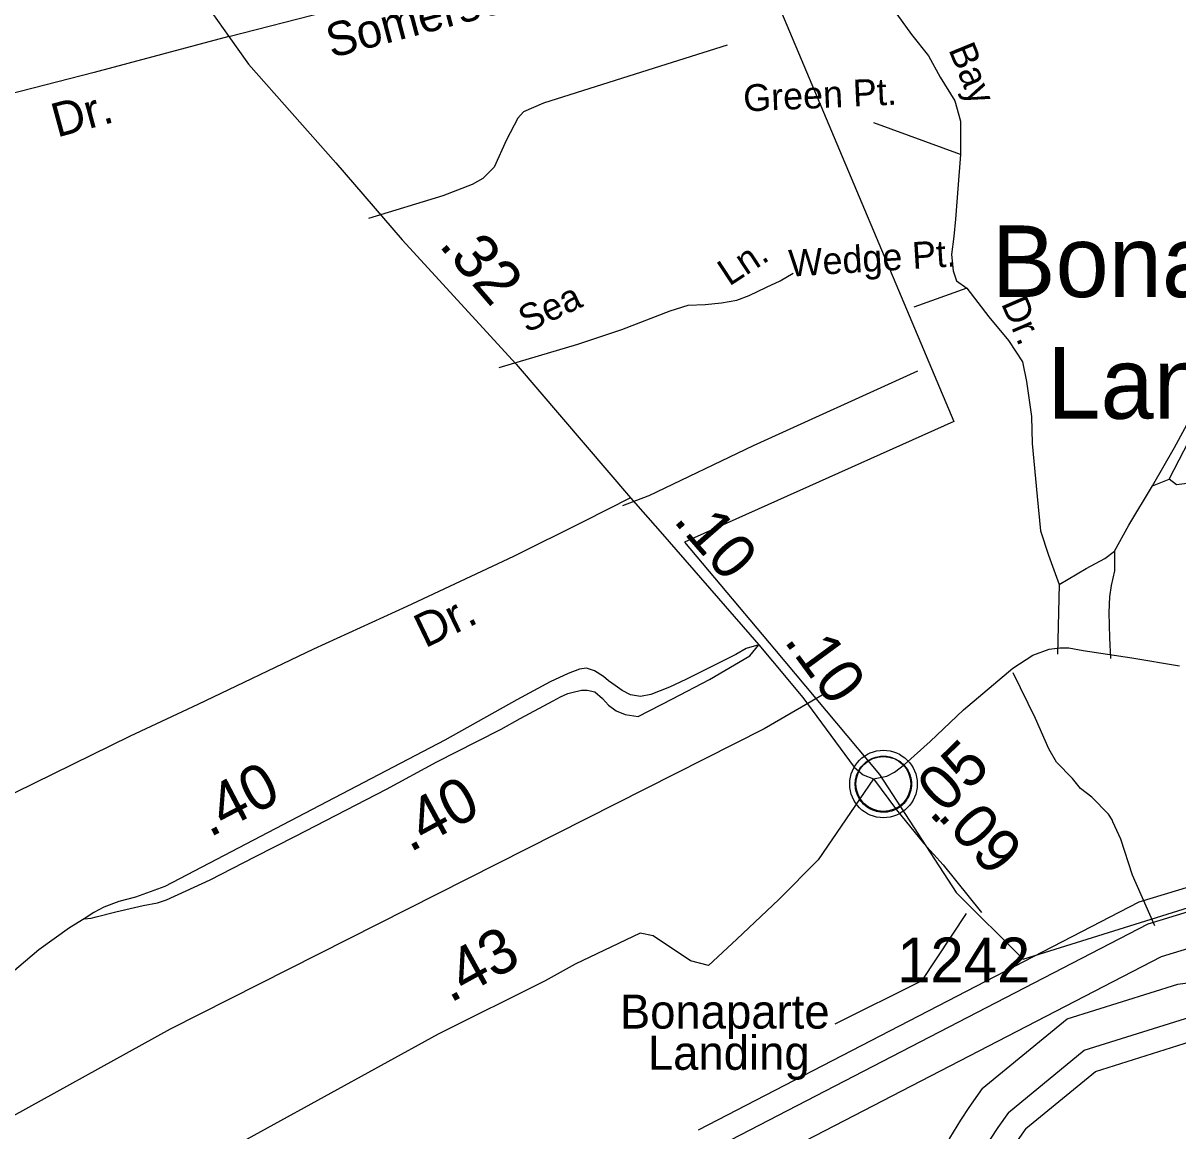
# Model space of a CAD drawing. Extents: x 2104537 to 2336408, y 34176 to 229611.
# Drawn here: x 2136753 to 2139980, y 45881 to 48976 of the extents above; entities that cross this region are included whole.
import ezdxf

# ---------------------------------------------------------------- set-up
doc = ezdxf.new("R2010")
doc.units = 0
for name, color, linetype in [('Exist Boundary Political City Limit New', 7, 'Continuous'), ('Exist Civil Demographics City Label', 7, 'Continuous'), ('Exist Civil Demographics Community CELL', 7, 'Continuous'), ('Exist Hydrographic Buffer Line', 7, 'Continuous'), ('Exist Hydrographic Creek Single Shore', 7, 'Continuous'), ('Exist Road Non-System Type 51', 7, 'Continuous'), ('Exist Road Non-System Type 51 Label', 7, 'Continuous'), ('Exist Road Primary NC Attributed', 7, 'Continuous'), ('Exist Road Primary NC Mileage Hundredths English Label', 7, 'Continuous'), ('Exist Road Secondary Mileage Hundredths English Label', 7, 'Continuous'), ('Exist Road Secondary Type 51 Attributed', 7, 'Continuous'), ('Exist Road Secondary Type 51 Label', 7, 'Continuous'), ('Exist Road Secondary Type 51 Number Label', 7, 'Continuous'), ('Map Preparation Boundary City Limit Buffer Line', 7, 'Continuous')]:
    doc.layers.add(name, color=color, linetype=linetype)

msp = doc.modelspace()

# ---------------------------------------------------------------- linework, layer by layer
at = {"layer": 'Exist Boundary Political City Limit New'}
msp.add_lwpolyline([(2140007.5, 49927.2), (2139873, 49850.3), (2139800.5, 49911.5), (2139702.5, 49888.8), (2139481, 49998.8), (2139466.8, 50086.9), (2139371.8, 50092.1), (2139249, 50185.4), (2139137.2, 50412), (2138970.5, 50536.1), (2138829.2, 50617.3), (2138598.2, 50651.5), (2138500, 50634.4), (2138222.5, 50543.1), (2138308, 50343.2), (2138405.8, 50114.3), (2139354, 47863.5), (2138601, 47525.9), (2138853, 47227.1), (2139026.2, 47020), (2139146.2, 46876.7), (2139360.2, 46546.8), (2139548, 46361.1), (2140084, 46528.7)], dxfattribs=at)
at = {"layer": 'Exist Civil Demographics Community CELL'}
msp.add_lwpolyline([(2139079.7, 46862.6), (2139080.7, 46868.2), (2139082.5, 46874.7), (2139085.4, 46881.9), (2139088.3, 46887.7), (2139091.7, 46893.4), (2139095.4, 46898.5), (2139099.4, 46902.9), (2139104, 46907.5), (2139109.5, 46912.1), (2139115, 46915.7), (2139119.8, 46918.6), (2139124.9, 46921.1), (2139130.3, 46923.4), (2139136, 46925.2), (2139140.3, 46926.3), (2139145.2, 46927.1), (2139149.3, 46927.8), (2139155.7, 46928.1), (2139160.1, 46928), (2139165.8, 46927.7), (2139170.7, 46927), (2139175.6, 46926), (2139180.6, 46924.6), (2139185.7, 46922.6), (2139192.4, 46919.7), (2139198.6, 46916.2), (2139203.7, 46912.7), (2139208.9, 46908.7), (2139212.2, 46905.5), (2139216.3, 46901.1), (2139220.2, 46896.4), (2139223.3, 46891.9), (2139226.4, 46886.8), (2139228.8, 46881.7), (2139230.9, 46876.7), (2139232.4, 46871.7), (2139233.7, 46867.1), (2139234.8, 46861), (2139235.4, 46856.3), (2139235.7, 46850.3), (2139235.5, 46844.5), (2139234.9, 46838.8), (2139234, 46833.4), (2139232.4, 46827.2), (2139230.5, 46821.4), (2139228.2, 46816.3), (2139225, 46810.3), (2139221.7, 46805), (2139218.3, 46800.3), (2139214.1, 46795.5), (2139208.8, 46790.6), (2139203.8, 46786.5), (2139198.8, 46783), (2139194.4, 46780.5), (2139187.6, 46777.3), (2139180.5, 46774.6), (2139174.5, 46773.1), (2139167.9, 46771.8), (2139163.5, 46771.3), (2139159, 46771.1), (2139153.4, 46771.1), (2139149.1, 46771.5), (2139143.5, 46772.2), (2139137.6, 46773.5), (2139133, 46774.8), (2139127.8, 46776.7), (2139123.2, 46778.7), (2139119.3, 46780.9), (2139112.5, 46785), (2139106.9, 46789.3), (2139102, 46793.8), (2139097.6, 46798.6), (2139094.4, 46802.6), (2139091.4, 46806.7), (2139087.3, 46813.8), (2139085.6, 46817.4), (2139083.9, 46821.4), (2139081.3, 46829.6), (2139079.7, 46836.6), (2139079.1, 46841.8), (2139078.7, 46848.1), (2139078.7, 46852.8), (2139079.2, 46859.3)], close=True, dxfattribs=at)
for centre, radius in [((2139157.4, 46850.2), 94.3), ((2139157.1, 46850.4), 76.7)]:
    msp.add_circle(centre, radius, dxfattribs=at)
at = {"layer": 'Exist Hydrographic Buffer Line'}
for points in [[(2138624.3, 45801.3), (2139896.7, 46459.7), (2140167.9, 46542.5)], [(2139433.5, 45999.8), (2139670.4, 46194.3), (2139980.1, 46291.4), (2141281.3, 46466.1)], [(2139506.6, 45932.4), (2139718.1, 46106.1), (2140001.5, 46195), (2141291.2, 46368.2)], [(2139433.5, 45999.8), (2139396.3, 45945.9), (2139372.5, 45911.1), (2139342.3, 45860.3), (2139325.9, 45828.6), (2139316.7, 45822.6), (2139299.5, 45810.9), (2139275.7, 45795.4), (2139249.2, 45779.7), (2139212.1, 45760.8), (2139183.4, 45745.4), (2139151.6, 45725), (2139140.1, 45713.1)], [(2139506.6, 45932.4), (2139477.4, 45890.1), (2139455.5, 45858.1), (2139428.3, 45812.5), (2139404.4, 45766.1), (2139399.1, 45757.1), (2139387.2, 45751.2), (2139371.6, 45740.8), (2139353.9, 45728.9), (2139327.6, 45711.8), (2139296.7, 45693.5), (2139257.8, 45673.6), (2139233.2, 45660.4), (2139214.5, 45648.4), (2139198.6, 45631.9), (2139185, 45605.9), (2139180.3, 45567.7), (2139183.5, 45536.8), (2139190.3, 45497.2), (2139198.8, 45464.7), (2139204.8, 45435.9), (2139215, 45388.2), (2139224.2, 45343.6), (2139239.7, 45309)]]:
    msp.add_lwpolyline(points, dxfattribs=at)
at = {"layer": 'Exist Hydrographic Creek Single Shore'}
for points in [[(2138640.9, 45883.8), (2139871.9, 46520.7), (2140154.8, 46607.1)], [(2138672.5, 45715.5), (2139934, 46368.1), (2140187.4, 46445.5)], [(2139555.4, 45887.6), (2139749.9, 46047.3), (2140015.8, 46130.7), (2141297.8, 46302.8)], [(2139555.4, 45887.6), (2139531.4, 45852.9), (2139510.8, 45822.8), (2139485.7, 45780.6), (2139461.9, 45734.5), (2139453.7, 45720.5), (2139446, 45710.2), (2139436, 45702.2), (2139420.1, 45694.3), (2139408.1, 45686.3), (2139390.2, 45674.2), (2139362.2, 45656), (2139328.4, 45636), (2139288.3, 45615.5), (2139249.8, 45594.8)]]:
    msp.add_lwpolyline(points, dxfattribs=at)
at = {"layer": 'Exist Road Non-System Type 51'}
for p, q in [((2138720.7, 48914.9), (2138498.6, 48844.7)), ((2138498.6, 47654.5), (2138428.4, 47627.7))]:
    msp.add_line(p, q, dxfattribs=at)
for points in [[(2139058, 49211.9), (2139108.1, 49131), (2139142.3, 49071.7), (2139194.7, 49001), (2139235.7, 48944), (2139283.6, 48884.7), (2139315.5, 48825.4), (2139356.5, 48759.3), (2139372.5, 48702.3), (2139372.5, 48608.8), (2139365.6, 48513), (2139358.8, 48428.7), (2139354.2, 48379.7), (2139347.4, 48329.5), (2139352, 48283.9), (2139361.1, 48256.5), (2139390.7, 48236)], [(2138498.6, 48844.7), (2138207.3, 48752.5), (2138151.4, 48728.4), (2138135.6, 48710.3), (2138103.6, 48650.2), (2138070, 48574.1), (2138038.2, 48541.9), (2138008.4, 48525.7), (2137926.4, 48493.2), (2137718.8, 48430.6)], [(2139372.5, 48608.8), (2139130.2, 48697.6)], [(2139909.2, 47683.1), (2139970.7, 47790.3), (2140068.7, 47970.4), (2140139.4, 48125.4), (2140159.9, 48177.9), (2140182.7, 48253.1), (2140205.5, 48374), (2140216.9, 48469.7), (2140223.7, 48582.6)], [(2138083.6, 48013.5), (2138303.6, 48078.7), (2138426.7, 48119.7), (2138561.1, 48172.2), (2138611.3, 48188.1), (2138659.1, 48190.4), (2138704.7, 48195), (2138748, 48201.8), (2138782.2, 48215.5), (2138830.1, 48238.3), (2138868.8, 48256.5), (2138905.3, 48277.1)], [(2139390.7, 48236), (2139242.6, 48182.4)], [(2139390.7, 48236), (2139452.2, 48155.1), (2139506.9, 48089), (2139545.7, 48029.7), (2139557.1, 47974.9), (2139570.8, 47876.9), (2139573, 47801.7), (2139586.7, 47653.5), (2139595.8, 47557.7), (2139618.6, 47489.3), (2139648.2, 47407.2)], [(2139252.7, 48003.3), (2138793.6, 47795.2), (2138502.1, 47655.8), (2138498.6, 47654.5)], [(2139955.9, 47702.2), (2140025.1, 47834.8)], [(2139909.2, 47683.1), (2139955.9, 47702.2)], [(2140013.8, 47690.6), (2139976, 47686.4), (2139955.9, 47702.2)], [(2139843.1, 47573.6), (2139909.2, 47683.1)], [(2139803.2, 47500.7), (2139843.1, 47573.6)], [(2139648.2, 47407.2), (2139723.5, 47452.8), (2139775.9, 47480.2), (2139803.2, 47500.7)], [(2139803.2, 47500.7), (2139803.2, 47446), (2139794.1, 47404.9), (2139789.5, 47373), (2139787.3, 47329.7), (2139789.5, 47259)], [(2139648.2, 47407.2), (2139644, 47213.1)], [(2139789.5, 47259), (2139791.8, 47200.9)], [(2139798.7, 46744.2), (2139796.1, 46749.8), (2139785.9, 46765.8), (2139739.9, 46813.3), (2139707.6, 46837.2), (2139685.5, 46865.2), (2139641.4, 46911), (2139619.2, 46948.8), (2139582.7, 47032.9), (2139520.2, 47160.4)], [(2138985.7, 47098.5), (2138824.4, 47004.1), (2137164, 46165.5), (2136644.6, 45878.1)], [(2139915.4, 46454.2), (2139852.9, 46595.8), (2139820.4, 46695.9), (2139798.7, 46744.2)]]:
    msp.add_lwpolyline(points, dxfattribs=at)
at = {"layer": 'Exist Road Primary NC Attributed'}
for points in [[(2136762.3, 51200.2), (2136756.1, 51043.7), (2136761.6, 50898.5), (2136774.5, 50777.1), (2136792.9, 50655.8), (2136894, 50253.1), (2136987.7, 49861.5), (2137059.4, 49556.3), (2137103.5, 49385.3), (2137160.4, 49218), (2137210.1, 49115), (2137265.2, 49028.6), (2137327.7, 48938.5)], [(2137327.7, 48938.5), (2137382.8, 48861.3), (2137627.2, 48585.5), (2137812.9, 48370.4), (2138130.8, 48022.9), (2138450.6, 47649.6)], [(2138450.6, 47649.6), (2138533.3, 47555.8), (2138809.3, 47239.1)], [(2138809.3, 47239.1), (2138847.6, 47193.6), (2138932.4, 47091.9), (2139075.8, 46897), (2139100.3, 46876.2), (2139129.2, 46865.1)], [(2139129.2, 46865.1), (2139166.4, 46871.9), (2139188.5, 46882.9), (2139216, 46905), (2139287.7, 46969.3), (2139381.4, 47057.6), (2139519.3, 47173.4), (2139574.4, 47210.2), (2139620.4, 47226.7), (2139649.8, 47230.4), (2139675.5, 47230.4), (2139715.9, 47223), (2139851.9, 47202.8), (2139984.2, 47180.8)]]:
    msp.add_lwpolyline(points, dxfattribs=at)
at = {"layer": 'Exist Road Secondary Type 51 Attributed'}
for points in [[(2137327.7, 48938.5), (2138135.5, 49146.4), (2138469, 49237.7), (2138498.6, 49245.3), (2138674.8, 49290.5), (2138748.9, 49306.8)], [(2137327.7, 48938.5), (2136951.6, 48838.5), (2136606.2, 48750.1), (2136218.1, 48641.7), (2135580.7, 48479.6), (2135254, 48399.2), (2134619.4, 48235.8), (2134346.2, 48158.1), (2134148.1, 48107.2), (2133946.1, 48051.1)], [(2138450.6, 47649.6), (2138320.1, 47583.4), (2138123.5, 47486), (2137825.7, 47346.2), (2137564.8, 47226.7), (2137241.3, 47072.3), (2137052, 46984), (2136730.4, 46825.9), (2136282, 46620), (2135829.9, 46406.7), (2135579.9, 46290.9), (2134997.4, 46013.2)], [(2136924.1, 46473.1), (2136943.4, 46475.7), (2136956.9, 46479.4), (2137012.1, 46493.3), (2137064.3, 46505.1), (2137088.7, 46511), (2137128.3, 46517.8), (2137153.6, 46526.2), (2137209.2, 46551.5), (2137275.8, 46582.6), (2137400.9, 46647.1), (2137514.2, 46704.4), (2137769, 46835.8), (2137909.7, 46912), (2138021.3, 46969.3), (2138089.1, 47003), (2138142.6, 47032.9), (2138234, 47083), (2138254.6, 47094), (2138275.7, 47103.2), (2138286.7, 47106.2), (2138313.2, 47112.5), (2138329.2, 47112.5), (2138350.7, 47107.9), (2138372.6, 47088.9), (2138389.4, 47070.8), (2138410.5, 47054.4), (2138435.8, 47044.7), (2138471.6, 47039.2), (2138567.6, 47088.1), (2138671.2, 47142), (2138784.1, 47208.1), (2138809.3, 47239.1)], [(2138809.3, 47239.1), (2138773.6, 47229.2), (2138744.4, 47211.8), (2138605.4, 47142.1), (2138559.2, 47120.9), (2138507.1, 47099.9), (2138478, 47094.7), (2138450.8, 47099.5), (2138427.1, 47111.8), (2138407.3, 47125.4), (2138388.8, 47138.6), (2138375.5, 47150.8), (2138349.8, 47166), (2138327.9, 47173.6), (2138308.1, 47171.1), (2138276.1, 47159.3), (2138226, 47136.1), (2138132.5, 47085.6), (2137931.6, 46972.7), (2137149.4, 46563.7), (2137067.7, 46533.8), (2137020.5, 46521.6), (2136979.2, 46506.4), (2136951, 46490.8), (2136924.1, 46473.1)], [(2139129.2, 46865.1), (2138974.7, 46638), (2138865.2, 46527.6), (2138747.6, 46417), (2138668.1, 46342.7), (2138617.8, 46356.5), (2138513.5, 46426.1), (2138477.5, 46433.7), (2138296.1, 46347), (2138212.1, 46300.7), (2137913, 46151.3), (2137276.3, 45801.2)], [(2139129.2, 46865.1), (2139194, 46778.1), (2139270.3, 46684.4), (2139324.6, 46624.6), (2139431.3, 46491.3)], [(2136924.1, 46473.1), (2136883.2, 46448.6), (2136797, 46387.2), (2136684.5, 46291.5), (2136636.4, 46265), (2136616.6, 46255.6), (2136597.9, 46251), (2136555.8, 46246.3), (2136496, 46237.9), (2136450.2, 46233.4), (2136385, 46220.2), (2136339.4, 46210.8), (2136301.4, 46199.2), (2136245.7, 46181.8), (2136190.9, 46160.4), (2136148.8, 46143.9), (2136097.7, 46117.1), (2136066.7, 46093.6), (2136041.6, 46070.1), (2136000.3, 46029.3), (2135955.4, 45970.3), (2135877.8, 45868.7)]]:
    msp.add_lwpolyline(points, dxfattribs=at)
at = {"layer": 'Exist Road Secondary Type 51 Label'}
msp.add_lwpolyline([(2139022.9, 46180.4), (2139265.2, 46301.5), (2139389, 46488.4)], dxfattribs=at)
at = {"layer": 'Map Preparation Boundary City Limit Buffer Line'}
msp.add_lwpolyline([(2140007.5, 49927.2), (2139873, 49850.3), (2139800.5, 49911.5), (2139702.5, 49888.8), (2139481, 49998.8), (2139466.8, 50086.9), (2139371.8, 50092.1), (2139249, 50185.4), (2139137.2, 50412), (2138970.5, 50536.1), (2138829.2, 50617.3), (2138598.2, 50651.5), (2138500, 50634.4), (2138222.5, 50543.1), (2138308, 50343.2), (2138405.8, 50114.3), (2139354, 47863.5), (2138601, 47525.9), (2138853, 47227.1), (2139026.2, 47020), (2139146.2, 46876.7), (2139360.2, 46546.8), (2139548, 46361.1), (2140084, 46528.7)], dxfattribs=at)

# ---------------------------------------------------------------- texts
at = {"layer": 'Exist Civil Demographics City Label'}
for s, p in [('Bonaparte', (2139459.8, 48210.8)), ('Landing', (2139615.2, 47870.8))]:
    msp.add_text(s, height=200, dxfattribs=at).set_placement(p)
at = {"layer": 'Exist Road Non-System Type 51 Label'}
for s, rotation, p in [('Bay', 292.1967, (2139338.3, 48902.5)), ('Green Pt.', 2.6035, (2138767.2, 48729)), ('Ln.', 33.2979, (2138726.4, 48239.6)), ('Wedge Pt.', 3.5775, (2138894.8, 48267.5)), ('Sea ', 25.297, (2138160, 48109.6)), ('Dr.', 293.2285, (2139485.3, 48192.8))]:
    msp.add_text(s, height=75, rotation=rotation, dxfattribs=at).set_placement(p)
at = {"layer": 'Exist Road Primary NC Mileage Hundredths English Label'}
for s, rotation, p in [('.32', 310.7899, (2137912.2, 48355.1)), ('.10', 311.1479, (2138567.5, 47585.4)), ('.10', 306.3352, (2138877.2, 47250)), ('.05', 44.2424, (2139294.4, 46732))]:
    msp.add_text(s, height=125, rotation=rotation, dxfattribs=at).set_placement(p)
at = {"layer": 'Exist Road Secondary Mileage Hundredths English Label'}
for s, rotation, p in [('.40', 27.6045, (2137274.2, 46699.5)), ('.40', 28.454, (2137833.9, 46657.7)), ('.09', 312.2488, (2139305.4, 46758.8)), ('.43', 28.8826, (2137946.6, 46237))]:
    msp.add_text(s, height=125, rotation=rotation, dxfattribs=at).set_placement(p)
at = {"layer": 'Exist Road Secondary Type 51 Label'}
for s, rotation, p in [('Somersett', 14.8601, (2137614.9, 48878.2)), ('Dr.', 15.2127, (2136848, 48656.2)), ('Dr.', 25.6821, (2137876.4, 47228.8))]:
    msp.add_text(s, height=95, rotation=rotation, dxfattribs=at).set_placement(p)
for s, p in [('Bonaparte', (2138420.8, 46166.8)), ('Landing', (2138499.1, 46051.7))]:
    msp.add_text(s, height=95, dxfattribs=at).set_placement(p)
at = {"layer": 'Exist Road Secondary Type 51 Number Label'}
msp.add_text('1242', height=125, dxfattribs=at).set_placement((2139195.7, 46296.1))

doc.saveas('drawing.dxf')
